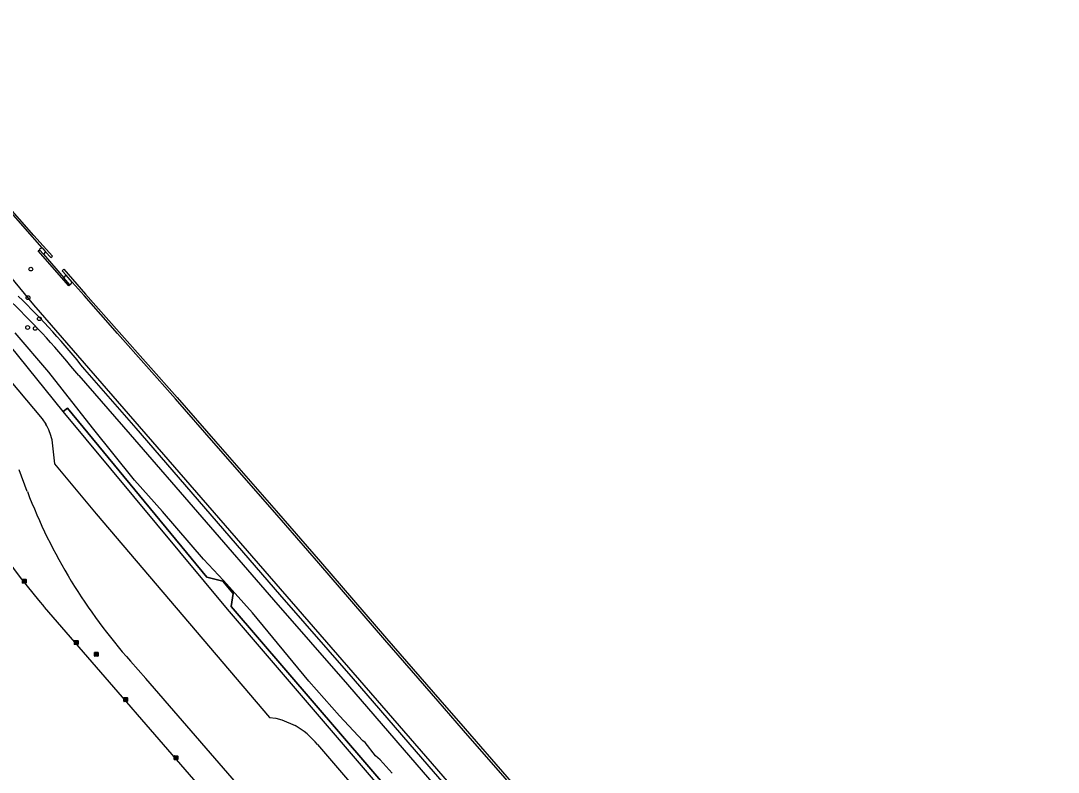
# Model space of a CAD drawing. Extents: x 155018 to 156648, y 383980 to 385733.
# Drawn here: x 155771.9 to 156042.4, y 385527.5 to 385723.4 of the extents above; entities that cross this region are included whole.
import ezdxf

# ---------------------------------------------------------------- set-up
doc = ezdxf.new("R2010")
doc.units = 0
for name, color, linetype in [('IMGEO_Boom', 7, 'Continuous'), ('IMGEO_Groenvoorziening', 7, 'Continuous'), ('IMGEO_Hek', 7, 'Continuous'), ('IMGEO_Kademuur', 7, 'Continuous'), ('IMGEO_Kolk', 7, 'Continuous'), ('IMGEO_Loofbos', 7, 'Continuous'), ('IMGEO_Rijbaan_lokaal_gesloten', 7, 'Continuous'), ('IMGEO_Rioolput', 7, 'Continuous'), ('IMGEO_Waterloop', 7, 'Continuous')]:
    doc.layers.add(name, color=color, linetype=linetype)

msp = doc.modelspace()

# ---------------------------------------------------------------- linework, layer by layer
at = {"layer": 'IMGEO_Boom'}
for centre in [(155774.51, 385658.62), (155773.78, 385651.17), (155776.73, 385645.67), (155773.67, 385643.4), (155775.66, 385643.15)]:
    msp.add_circle(centre, 0.489, dxfattribs=at)
at = {"layer": 'IMGEO_Groenvoorziening'}
for points in [[(155717.52, 385690.27), (155723.18, 385684.36), (155751.97, 385649.86), (155777.49, 385619.55), (155778.41, 385618.2)], [(155849.26, 385534.69), (155879.01, 385500), (155944.73, 385423.91), (155976.23, 385386.43), (155988, 385372.42), (155992.72, 385377.25), (155980.94, 385390.58), (155962.55, 385411.4), (155885.8, 385500), (155868.56, 385520.1), (155825.77, 385570), (155782.92, 385621.52)], [(155780.02, 385614.14), (155780.65, 385607.84), (155791.58, 385594.81), (155836.76, 385541.76), (155838.35, 385541.58), (155839.91, 385541.17), (155843.39, 385539.64)]]:
    msp.add_lwpolyline(points, dxfattribs=at)
for centre, radius, start, end in [((155766.72, 385611.22), 13.62, 12.3882, 30.8542), ((155833.99, 385522.52), 19.52, 38.5561, 61.2229)]:
    msp.add_arc(centre, radius, start, end, dxfattribs=at)
at = {"layer": 'IMGEO_Hek'}
msp.add_lwpolyline([(155782.92, 385621.52), (155784.1, 385622.38), (155820.43, 385578.31), (155824.57, 385577.26), (155827.29, 385574.06), (155826.76, 385570.7), (155869.46, 385520.91)], dxfattribs=at)
at = {"layer": 'IMGEO_Kademuur'}
for points in [[(155777.42, 385664.18), (155774.9, 385667.04), (155758.65, 385685.42), (155744.79, 385701.2), (155728.24, 385719.29), (155725.07, 385722.99)], [(155778.37, 385663.11), (155779.7, 385661.6), (155780.11, 385661.96), (155775.31, 385667.41), (155759.06, 385685.79), (155745.2, 385701.57), (155728.65, 385719.66), (155725.49, 385723.35)], [(155784.68, 385654.52), (155784.38, 385654.25), (155776.45, 385663.39), (155776.76, 385663.66)], [(155777.77, 385662.49), (155776.76, 385663.66)], [(155777.42, 385664.18), (155778.37, 385663.11)], [(155777.77, 385662.49), (155783.11, 385656.33)], [(155783.71, 385657.07), (155782.71, 385658.21), (155783.12, 385658.58), (155788.79, 385652.1), (155797.54, 385642.22), (155812.62, 385625.17), (155822.64, 385613.66), (155838.5, 385595.58), (155850.03, 385582.31), (155867.26, 385562.32), (155881.13, 385546.33), (155887.77, 385538.75), (155898.61, 385526.26), (155911.01, 385511.89), (155922.39, 385498.69), (155941.85, 385476.04), (155941.43, 385475.68), (155939.92, 385477.45)], [(155784.68, 385654.52), (155783.11, 385656.33)], [(155785.32, 385655.23), (155783.71, 385657.07)], [(155938.43, 385479.17), (155921.97, 385498.33), (155910.59, 385511.53), (155898.19, 385525.9), (155887.35, 385538.39), (155880.72, 385545.97), (155866.84, 385561.96), (155849.61, 385581.95), (155838.09, 385595.22), (155822.23, 385613.3), (155812.21, 385624.8), (155797.13, 385641.85), (155788.37, 385651.74), (155785.32, 385655.23)]]:
    msp.add_lwpolyline(points, dxfattribs=at)
at = {"layer": 'IMGEO_Kolk'}
for p, q in [((155772.29, 385576.84), (155772.29, 385577.7)), ((155772.36, 385577.77), (155773.21, 385577.77)), ((155773.29, 385577.7), (155773.29, 385576.84)), ((155773.21, 385576.77), (155772.36, 385576.77)), ((155772.77, 385577.55), (155772.8, 385577.55)), ((155772.8, 385576.99), (155772.77, 385576.99)), ((155785.85, 385560.86), (155785.85, 385561.71)), ((155785.92, 385561.79), (155786.78, 385561.79)), ((155786.34, 385561.57), (155786.36, 385561.57)), ((155786.85, 385561.71), (155786.85, 385560.86)), ((155786.78, 385560.79), (155785.92, 385560.79)), ((155786.36, 385561.01), (155786.33, 385561.01)), ((155798.73, 385545.99), (155798.73, 385546.84)), ((155798.81, 385546.92), (155799.66, 385546.92)), ((155799.66, 385545.91), (155798.81, 385545.91)), ((155799.22, 385546.69), (155799.25, 385546.69)), ((155799.24, 385546.14), (155799.22, 385546.14)), ((155799.73, 385546.84), (155799.73, 385545.99)), ((155811.86, 385530.82), (155811.86, 385531.68)), ((155811.94, 385531.75), (155812.79, 385531.75)), ((155812.87, 385531.68), (155812.87, 385530.82)), ((155812.79, 385530.75), (155811.94, 385530.75)), ((155812.35, 385531.53), (155812.38, 385531.53)), ((155812.37, 385530.97), (155812.35, 385530.97))]:
    msp.add_line(p, q, dxfattribs=at)
for points in [[(155772.29, 385576.84), (155772.29, 385577.7)], [(155772.36, 385577.77), (155773.21, 385577.77)], [(155773.29, 385577.7), (155773.29, 385576.84)], [(155773.21, 385576.77), (155772.36, 385576.77)], [(155772.61, 385577.47), (155772.73, 385577.47), (155772.73, 385577.32), (155772.86, 385577.47), (155773.02, 385577.47), (155772.88, 385577.32), (155773.03, 385577.07), (155772.88, 385577.07), (155772.79, 385577.24), (155772.73, 385577.17), (155772.73, 385577.07), (155772.61, 385577.07), (155772.61, 385577.47)], [(155785.85, 385560.86), (155785.85, 385561.71)], [(155785.92, 385561.79), (155786.78, 385561.79)], [(155786.17, 385561.49), (155786.29, 385561.49), (155786.29, 385561.34), (155786.42, 385561.49), (155786.59, 385561.49), (155786.44, 385561.34), (155786.59, 385561.09), (155786.44, 385561.09), (155786.36, 385561.25), (155786.29, 385561.19), (155786.29, 385561.09), (155786.17, 385561.09), (155786.17, 385561.49)], [(155786.85, 385561.71), (155786.85, 385560.86)], [(155786.78, 385560.79), (155785.92, 385560.79)], [(155798.73, 385545.99), (155798.73, 385546.84)], [(155798.81, 385546.92), (155799.66, 385546.92)], [(155799.66, 385545.91), (155798.81, 385545.91)], [(155799.05, 385546.61), (155799.18, 385546.61), (155799.18, 385546.46), (155799.31, 385546.61), (155799.47, 385546.61), (155799.33, 385546.46), (155799.48, 385546.21), (155799.33, 385546.21), (155799.24, 385546.38), (155799.18, 385546.31), (155799.18, 385546.21), (155799.05, 385546.21), (155799.05, 385546.61)], [(155799.73, 385546.84), (155799.73, 385545.99)], [(155811.86, 385530.82), (155811.86, 385531.68)], [(155811.94, 385531.75), (155812.79, 385531.75)], [(155812.87, 385531.68), (155812.87, 385530.82)], [(155812.79, 385530.75), (155811.94, 385530.75)], [(155812.18, 385531.45), (155812.31, 385531.45), (155812.31, 385531.3), (155812.44, 385531.45), (155812.6, 385531.45), (155812.46, 385531.3), (155812.61, 385531.05), (155812.46, 385531.05), (155812.37, 385531.22), (155812.31, 385531.15), (155812.31, 385531.05), (155812.18, 385531.05), (155812.18, 385531.45)]]:
    msp.add_lwpolyline(points, dxfattribs=at)
for centre, start, end in [((155772.36, 385577.7), 91.552, 178.448), ((155772.36, 385577.7), 91.552, 178.448), ((155773.21, 385577.7), 1.552, 88.448), ((155773.21, 385577.7), 1.552, 88.448), ((155772.36, 385576.85), 181.552, 268.448), ((155772.36, 385576.85), 181.552, 268.448), ((155773.21, 385576.85), 271.552, 358.448), ((155773.21, 385576.85), 271.552, 358.448), ((155785.92, 385561.71), 91.552, 178.448), ((155785.92, 385561.71), 91.552, 178.448), ((155786.77, 385561.71), 1.552, 88.448), ((155786.77, 385561.71), 1.552, 88.448), ((155785.92, 385560.86), 181.552, 268.448), ((155785.92, 385560.86), 181.552, 268.448), ((155786.77, 385560.86), 271.552, 358.448), ((155786.77, 385560.86), 271.552, 358.448), ((155798.81, 385546.84), 91.552, 178.448), ((155798.81, 385546.84), 91.552, 178.448), ((155798.81, 385545.99), 181.552, 268.448), ((155798.81, 385545.99), 181.552, 268.448), ((155799.66, 385546.84), 1.552, 88.448), ((155799.66, 385546.84), 1.552, 88.448), ((155799.66, 385545.99), 271.552, 358.448), ((155799.66, 385545.99), 271.552, 358.448), ((155811.94, 385531.68), 91.552, 178.448), ((155811.94, 385531.68), 91.552, 178.448), ((155812.79, 385531.68), 1.552, 88.448), ((155812.79, 385531.68), 1.552, 88.448), ((155811.94, 385530.83), 181.552, 268.448), ((155811.94, 385530.83), 181.552, 268.448), ((155812.79, 385530.83), 271.552, 358.448), ((155812.79, 385530.83), 271.552, 358.448)]:
    msp.add_arc(centre, 0.0765, start, end, dxfattribs=at)
for centre, major_axis, ratio, start_param, end_param in [((155772.77, 385577.27), (-0.387, 0.002), 0.722429, 4.712389, 7.853982), ((155772.8, 385577.27), (-0.39, 0.002), 0.717154, 1.570796, 4.712389), ((155786.34, 385561.29), (-0.387, 0.002), 0.722429, 4.712389, 7.853982), ((155786.36, 385561.29), (-0.39, 0.002), 0.717154, 1.570796, 4.712389), ((155799.22, 385546.41), (-0.387, 0.002), 0.722429, 4.712389, 7.853982), ((155799.24, 385546.41), (-0.39, 0.002), 0.717154, 1.570796, 4.712389), ((155812.35, 385531.25), (-0.387, 0.002), 0.722429, 4.712389, 7.853982), ((155812.38, 385531.25), (-0.39, 0.002), 0.717154, 1.570796, 4.712389)]:
    msp.add_ellipse(centre, major_axis=major_axis, ratio=ratio, start_param=start_param, end_param=end_param, dxfattribs=at)
at = {"layer": 'IMGEO_Loofbos'}
for points in [[(155740.05, 385693.77), (155748.52, 385682.4), (155766.71, 385659.66), (155775.18, 385649.31), (155879.18, 385529.67), (155904.78, 385500), (155947.34, 385451.5), (155963.88, 385431.95), (155982.46, 385410.31), (155994.1, 385396.89), (156007.29, 385381.87), (156018.35, 385369.02), (156021.11, 385367.17), (156026.21, 385364.33), (156032.55, 385362.07), (156035.54, 385360.3), (156039.29, 385357.43), (156042.1, 385353.96), (156042.4, 385353.59)], [(155782.92, 385621.52), (155752.83, 385658.7), (155739, 385675.58)], [(155776.76, 385663.66), (155776.97, 385663.99), (155777.42, 385664.18)], [(155785.32, 385655.23), (155784.68, 385654.52)], [(155868.72, 385527.2), (155865.58, 385530.71), (155864.36, 385531.79), (155861.7, 385535.25), (155861.09, 385535.7), (155855, 385542.22), (155847.02, 385551.2), (155832.28, 385569), (155824.75, 385577.44), (155819.52, 385583.04), (155808.81, 385595.45), (155801.54, 385603.57), (155790.59, 385617.24), (155779.24, 385631.75), (155770.4, 385642.02)], [(155890.19, 385515.35), (155878.41, 385528.97), (155858.68, 385551.78), (155839.4, 385573.82), (155801.97, 385617.14), (155788.57, 385632.41)], [(155787, 385630.85), (155800.43, 385615.54), (155837.77, 385572.39), (155857.09, 385550.31), (155876.79, 385527.52), (155888.54, 385513.92)], [(156017.42, 385355.74), (155997.62, 385377.8), (155995.37, 385375.5), (155969.72, 385405.31), (155887.44, 385499.94), (155887.37, 385500.03), (155887.34, 385500.06), (155869.46, 385520.91), (155826.76, 385570.7), (155827.29, 385574.06), (155824.57, 385577.26), (155820.43, 385578.31), (155784.1, 385622.38), (155782.92, 385621.52)]]:
    msp.add_lwpolyline(points, dxfattribs=at)
for centre, radius, start, end in [((155642.73, 385517.41), 185.73, 38.2563, 46.2275), ((155629.38, 385504.13), 202.24, 38.7974, 46.1469)]:
    msp.add_arc(centre, radius, start, end, dxfattribs=at)
at = {"layer": 'IMGEO_Rijbaan_lokaal_gesloten'}
for points in [[(155773.59, 385600.63), (155771.46, 385606.33)], [(155778.01, 385570.54), (155824.82, 385516.5), (155825.18, 385516.83), (155864.43, 385471.35), (155903.37, 385426.4), (155923.55, 385403.01), (155928.22, 385397.65), (155932.24, 385393.18), (155931.9, 385392.88)], [(155910.89, 385429.18), (155908.73, 385431.6), (155870.3, 385475.97), (155804.46, 385551.91), (155800.5, 385556.43)]]:
    msp.add_lwpolyline(points, dxfattribs=at)
for centre, radius, start, end in [((155904.62, 385680.04), 167.39, 208.0314, 220.8521), ((155908.07, 385652.21), 144.03, 200.9849, 221.6803)]:
    msp.add_arc(centre, radius, start, end, dxfattribs=at)
at = {"layer": 'IMGEO_Rioolput'}
for p, q in [((155791.16, 385558.73), (155792.01, 385558.73)), ((155791.08, 385557.8), (155791.08, 385558.65)), ((155792.01, 385557.73), (155791.16, 385557.73)), ((155791.57, 385558.51), (155791.59, 385558.51)), ((155791.59, 385557.95), (155791.57, 385557.95)), ((155792.08, 385558.65), (155792.08, 385557.8))]:
    msp.add_line(p, q, dxfattribs=at)
for points in [[(155791.16, 385558.73), (155792.01, 385558.73)], [(155791.08, 385557.8), (155791.08, 385558.65)], [(155792.01, 385557.73), (155791.16, 385557.73)], [(155791.67, 385558.43), (155791.42, 385558.43), (155791.42, 385558.03)], [(155791.42, 385558.03), (155791.54, 385558.03), (155791.54, 385558.19), (155791.55, 385558.19)], [(155791.6, 385558.35), (155791.54, 385558.35), (155791.54, 385558.27)], [(155791.54, 385558.27), (155791.59, 385558.27)], [(155791.6, 385558.16), (155791.67, 385558.03), (155791.81, 385558.03), (155791.75, 385558.15)], [(155792.08, 385558.65), (155792.08, 385557.8)]]:
    msp.add_lwpolyline(points, dxfattribs=at)
for centre, radius, start, end in [((155791.16, 385558.65), 0.0765, 91.552, 178.448), ((155791.16, 385558.65), 0.0765, 91.552, 178.448), ((155792.01, 385558.65), 0.0765, 1.552, 88.448), ((155792.01, 385558.65), 0.0765, 1.552, 88.448), ((155791.16, 385557.8), 0.0765, 181.552, 268.448), ((155791.16, 385557.8), 0.0765, 181.552, 268.448), ((155791.55, 385558.14), 0.0533, 26.0293, 88.6989), ((155791.58, 385558.46), 0.19, 274.7715, 282.9687), ((155791.6, 385558.25), 0.0964, 77.0061, 93.1865), ((155791.62, 385558.31), 0.0378, 276.6634, 79.6772), ((155791.67, 385558.32), 0.109, 350.3612, 89.416), ((155791.67, 385558.32), 0.112, 277.5842, 350.9817), ((155791.65, 385558.1), 0.108, 29.5134, 73.7905), ((155792.01, 385557.8), 0.0765, 271.552, 358.448), ((155792.01, 385557.8), 0.0765, 271.552, 358.448)]:
    msp.add_arc(centre, radius, start, end, dxfattribs=at)
for centre, major_axis, ratio, start_param, end_param in [((155791.57, 385558.23), (-0.387, 0.002), 0.722429, 4.712389, 7.853982), ((155791.59, 385558.23), (-0.39, 0.002), 0.717154, 1.570796, 4.712389)]:
    msp.add_ellipse(centre, major_axis=major_axis, ratio=ratio, start_param=start_param, end_param=end_param, dxfattribs=at)
at = {"layer": 'IMGEO_Waterloop'}
for points in [[(155778.37, 385663.11), (155777.77, 385662.49)], [(155783.11, 385656.33), (155783.71, 385657.07)]]:
    msp.add_lwpolyline(points, dxfattribs=at)

doc.saveas('drawing.dxf')
